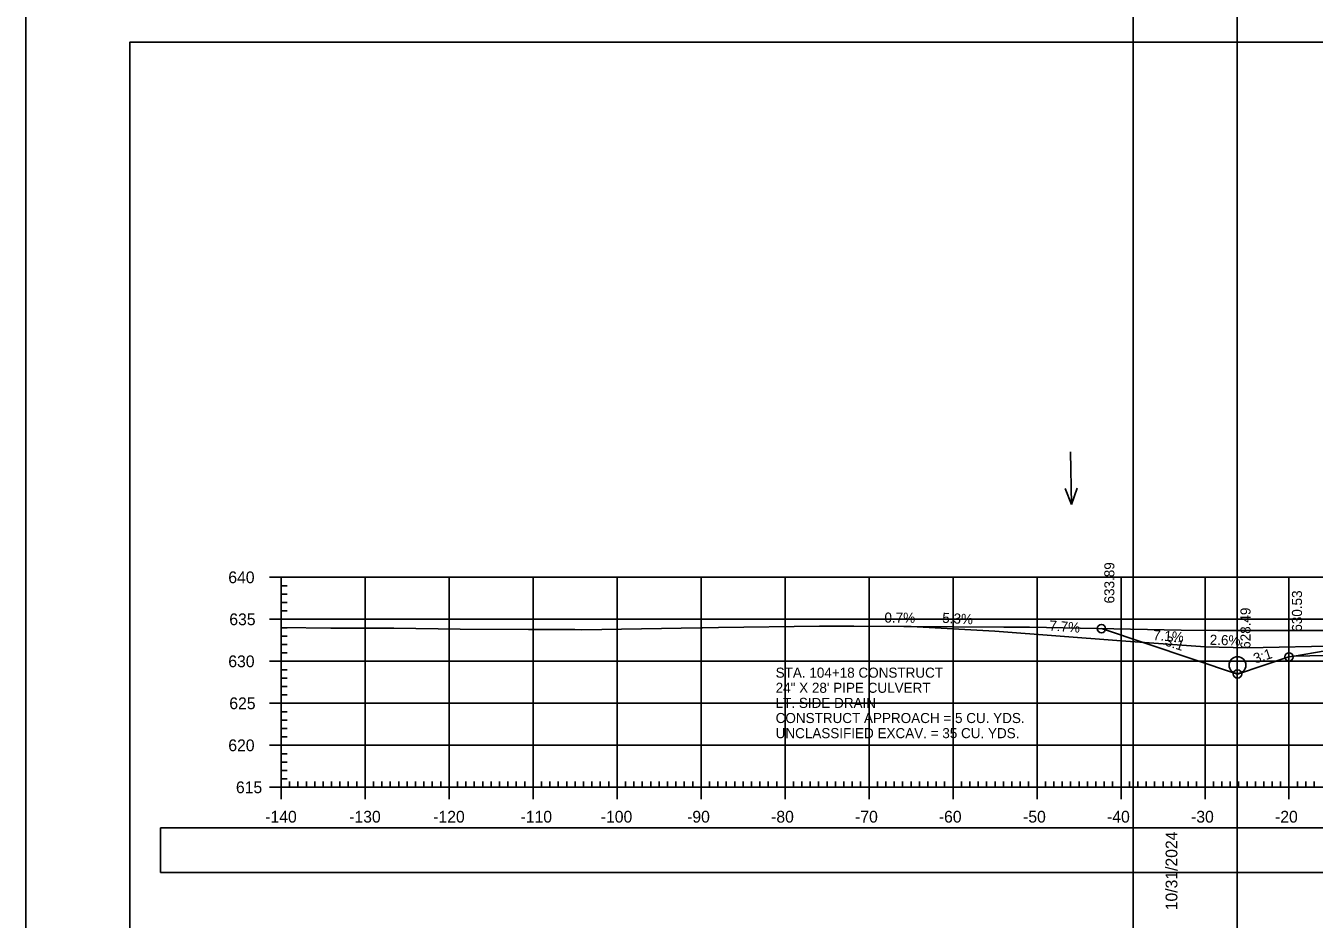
# Model space of a CAD drawing. Extents: x 1381471 to 1382703, y 370300 to 371487.
# Drawn here: x 1381834.4 to 1381987.8, y 370866 to 370972.4 of the extents above; entities that cross this region are included whole.
import ezdxf

# ---------------------------------------------------------------- set-up
doc = ezdxf.new("R2010")
doc.units = 0
for name, color, linetype in [('Level 16', 7, 'Continuous'), ('Level 18', 7, 'Continuous'), ('Level 2', 7, 'Continuous'), ('Level 20', 7, 'Continuous'), ('Level 22', 7, 'Continuous'), ('Level 26', 7, 'Continuous'), ('Level 4', 7, 'Continuous'), ('Level 40', 7, 'Continuous'), ('Level 41', 7, 'Continuous'), ('Level 42', 7, 'Continuous'), ('Level 45', 7, 'Continuous'), ('Level 5', 7, 'Continuous'), ('Level 6', 7, 'Continuous')]:
    doc.layers.add(name, color=color, linetype=linetype)

msp = doc.modelspace()

# ---------------------------------------------------------------- linework, layer by layer
at = {"layer": 'Level 16'}
for p, q in [((1381934.8, 370900.86), (1381939.77, 370900.82)), ((1381949.76, 370900.29), (1381939.77, 370900.82)), ((1381949.76, 370900.29), (1381964.8, 370899.14)), ((1381964.8, 370899.14), (1381974.77, 370898.42)), ((1381974.77, 370898.42), (1381979.77, 370898.3)), ((1381994.77, 370898.6), (1381979.77, 370898.3))]:
    msp.add_line(p, q, dxfattribs=at)
at = {"layer": 'Level 18'}
msp.add_lwpolyline([(1381864.77, 370900.72), (1381870.69, 370900.65), (1381878.2, 370900.65), (1381886.08, 370900.5), (1381894.21, 370900.46), (1381899.75, 370900.46), (1381900.59, 370900.45), (1381914.77, 370900.67), (1381914.92, 370900.67), (1381916.83, 370900.7), (1381928.88, 370900.88), (1381930.09, 370900.89), (1381932.95, 370900.87), (1381950.82, 370900.75), (1381953.87, 370900.74), (1381971.92, 370900.41), (1381976.28, 370900.36), (1381991.07, 370900.36)], dxfattribs=at)
at = {"layer": 'Level 2'}
msp.add_lwpolyline([(1381985.39, 370897.32), (1381994.77, 370897.51), (1382004.77, 370897.71), (1382014.77, 370897.51), (1382024.16, 370897.32)], dxfattribs=at)
at = {"layer": 'Level 20'}
msp.add_lwpolyline([(1381962.43, 370900.58), (1381978.64, 370895.18), (1381984.77, 370897.22), (1381985.39, 370897.32), (1381992.77, 370898.56), (1381994.77, 370898.6), (1382004.77, 370898.8), (1382014.77, 370898.6), (1382016.77, 370898.56), (1382024.16, 370897.32), (1382024.77, 370897.22), (1382029.79, 370895.55), (1382042.37, 370899.74)], dxfattribs=at)
at = {"layer": 'Level 22'}
for p, q in [((1381864.77, 370906.69), (1382144.77, 370906.69)), ((1381864.77, 370881.69), (1381864.77, 370906.69)), ((1381874.77, 370881.69), (1381874.77, 370906.69)), ((1381884.77, 370881.69), (1381884.77, 370906.69)), ((1381894.77, 370881.69), (1381894.77, 370906.69)), ((1381904.77, 370881.69), (1381904.77, 370906.69)), ((1381914.77, 370881.69), (1381914.77, 370906.69)), ((1381924.77, 370881.69), (1381924.77, 370906.69)), ((1381934.77, 370881.69), (1381934.77, 370906.69)), ((1381944.77, 370881.69), (1381944.77, 370906.69)), ((1381954.77, 370881.69), (1381954.77, 370906.69)), ((1381964.77, 370881.69), (1381964.77, 370906.69)), ((1381974.77, 370881.69), (1381974.77, 370906.69)), ((1381984.77, 370881.69), (1381984.77, 370906.69)), ((1381864.77, 370901.69), (1382144.77, 370901.69)), ((1381864.77, 370896.69), (1382144.77, 370896.69)), ((1381864.77, 370891.69), (1382144.77, 370891.69)), ((1381864.77, 370886.69), (1382144.77, 370886.69)), ((1381864.77, 370881.69), (1382144.77, 370881.69))]:
    msp.add_line(p, q, dxfattribs=at)
at = {"layer": 'Level 26'}
for points in [[(1381834.36, 370974.3), (1382167.7, 370974.3), (1382167.7, 370760.97), (1381834.36, 370760.97)], [(1382080.69, 370970.41), (1382100.31, 370970.41), (1382100.31, 370960.53), (1382116.42, 370960.53), (1382139.62, 370960.53), (1382139.62, 370927.86), (1382162.83, 370927.86), (1382162.95, 370764.95), (1381846.77, 370764.95), (1381846.77, 370970.41)]]:
    msp.add_lwpolyline(points, close=True, dxfattribs=at)
for centre in [(1381962.43, 370900.58), (1381984.77, 370897.22), (1381978.64, 370895.18), (1381978.64, 370895.18)]:
    msp.add_circle(centre, 0.5, dxfattribs=at)
at = {"layer": 'Level 4'}
for p, q in [((1381863.37, 370906.69), (1381866.17, 370906.69)), ((1381864.77, 370881.69), (1381864.77, 370906.69)), ((1381864.77, 370905.69), (1381865.47, 370905.69)), ((1381864.77, 370904.69), (1381865.47, 370904.69)), ((1381864.77, 370903.69), (1381865.47, 370903.69)), ((1381864.77, 370902.69), (1381865.47, 370902.69)), ((1381863.37, 370901.69), (1381866.17, 370901.69)), ((1381864.77, 370900.69), (1381865.47, 370900.69)), ((1381864.77, 370899.69), (1381865.47, 370899.69)), ((1381864.77, 370898.69), (1381865.47, 370898.69)), ((1381864.77, 370897.69), (1381865.47, 370897.69)), ((1381863.37, 370896.69), (1381866.17, 370896.69)), ((1381864.77, 370895.69), (1381865.47, 370895.69)), ((1381864.77, 370894.69), (1381865.47, 370894.69)), ((1381864.77, 370893.69), (1381865.47, 370893.69)), ((1381863.37, 370891.69), (1381866.17, 370891.69)), ((1381864.77, 370892.69), (1381865.47, 370892.69)), ((1381864.77, 370890.69), (1381865.47, 370890.69)), ((1381864.77, 370889.69), (1381865.47, 370889.69)), ((1381864.77, 370888.69), (1381865.47, 370888.69)), ((1381864.77, 370887.69), (1381865.47, 370887.69)), ((1381863.37, 370886.69), (1381866.17, 370886.69)), ((1381864.77, 370885.69), (1381865.47, 370885.69)), ((1381864.77, 370884.69), (1381865.47, 370884.69)), ((1381864.77, 370883.69), (1381865.47, 370883.69)), ((1381864.77, 370880.29), (1381864.77, 370883.09)), ((1381864.77, 370882.69), (1381865.47, 370882.69)), ((1381865.77, 370881.69), (1381865.77, 370882.39)), ((1381866.77, 370881.69), (1381866.77, 370882.39)), ((1381867.77, 370881.69), (1381867.77, 370882.39)), ((1381868.77, 370881.69), (1381868.77, 370882.39)), ((1381869.77, 370881.69), (1381869.77, 370882.39)), ((1381870.77, 370881.69), (1381870.77, 370882.39)), ((1381871.77, 370881.69), (1381871.77, 370882.39)), ((1381872.77, 370881.69), (1381872.77, 370882.39)), ((1381873.77, 370881.69), (1381873.77, 370882.39)), ((1381874.77, 370880.29), (1381874.77, 370883.09)), ((1381875.77, 370881.69), (1381875.77, 370882.39)), ((1381876.77, 370881.69), (1381876.77, 370882.39)), ((1381877.77, 370881.69), (1381877.77, 370882.39)), ((1381878.77, 370881.69), (1381878.77, 370882.39)), ((1381879.77, 370881.69), (1381879.77, 370882.39)), ((1381880.77, 370881.69), (1381880.77, 370882.39)), ((1381881.77, 370881.69), (1381881.77, 370882.39)), ((1381882.77, 370881.69), (1381882.77, 370882.39)), ((1381883.77, 370881.69), (1381883.77, 370882.39)), ((1381884.77, 370880.29), (1381884.77, 370883.09)), ((1381885.77, 370881.69), (1381885.77, 370882.39)), ((1381886.77, 370881.69), (1381886.77, 370882.39)), ((1381887.77, 370881.69), (1381887.77, 370882.39)), ((1381888.77, 370881.69), (1381888.77, 370882.39)), ((1381889.77, 370881.69), (1381889.77, 370882.39)), ((1381890.77, 370881.69), (1381890.77, 370882.39)), ((1381891.77, 370881.69), (1381891.77, 370882.39)), ((1381892.77, 370881.69), (1381892.77, 370882.39)), ((1381893.77, 370881.69), (1381893.77, 370882.39)), ((1381894.77, 370880.29), (1381894.77, 370883.09)), ((1381895.77, 370881.69), (1381895.77, 370882.39)), ((1381896.77, 370881.69), (1381896.77, 370882.39)), ((1381897.77, 370881.69), (1381897.77, 370882.39)), ((1381898.77, 370881.69), (1381898.77, 370882.39)), ((1381899.77, 370881.69), (1381899.77, 370882.39)), ((1381900.77, 370881.69), (1381900.77, 370882.39)), ((1381901.77, 370881.69), (1381901.77, 370882.39)), ((1381902.77, 370881.69), (1381902.77, 370882.39)), ((1381903.77, 370881.69), (1381903.77, 370882.39)), ((1381904.77, 370880.29), (1381904.77, 370883.09)), ((1381905.77, 370881.69), (1381905.77, 370882.39)), ((1381906.77, 370881.69), (1381906.77, 370882.39)), ((1381907.77, 370881.69), (1381907.77, 370882.39)), ((1381908.77, 370881.69), (1381908.77, 370882.39)), ((1381909.77, 370881.69), (1381909.77, 370882.39)), ((1381910.77, 370881.69), (1381910.77, 370882.39)), ((1381911.77, 370881.69), (1381911.77, 370882.39)), ((1381912.77, 370881.69), (1381912.77, 370882.39)), ((1381913.77, 370881.69), (1381913.77, 370882.39)), ((1381914.77, 370880.29), (1381914.77, 370883.09)), ((1381915.77, 370881.69), (1381915.77, 370882.39)), ((1381916.77, 370881.69), (1381916.77, 370882.39)), ((1381917.77, 370881.69), (1381917.77, 370882.39)), ((1381918.77, 370881.69), (1381918.77, 370882.39)), ((1381919.77, 370881.69), (1381919.77, 370882.39)), ((1381920.77, 370881.69), (1381920.77, 370882.39)), ((1381921.77, 370881.69), (1381921.77, 370882.39)), ((1381922.77, 370881.69), (1381922.77, 370882.39)), ((1381923.77, 370881.69), (1381923.77, 370882.39)), ((1381924.77, 370880.29), (1381924.77, 370883.09)), ((1381925.77, 370881.69), (1381925.77, 370882.39)), ((1381926.77, 370881.69), (1381926.77, 370882.39)), ((1381927.77, 370881.69), (1381927.77, 370882.39)), ((1381928.77, 370881.69), (1381928.77, 370882.39)), ((1381929.77, 370881.69), (1381929.77, 370882.39)), ((1381930.77, 370881.69), (1381930.77, 370882.39)), ((1381931.77, 370881.69), (1381931.77, 370882.39)), ((1381932.77, 370881.69), (1381932.77, 370882.39)), ((1381933.77, 370881.69), (1381933.77, 370882.39)), ((1381934.77, 370880.29), (1381934.77, 370883.09)), ((1381935.77, 370881.69), (1381935.77, 370882.39)), ((1381936.77, 370881.69), (1381936.77, 370882.39)), ((1381937.77, 370881.69), (1381937.77, 370882.39)), ((1381938.77, 370881.69), (1381938.77, 370882.39)), ((1381939.77, 370881.69), (1381939.77, 370882.39)), ((1381940.77, 370881.69), (1381940.77, 370882.39)), ((1381941.77, 370881.69), (1381941.77, 370882.39)), ((1381942.77, 370881.69), (1381942.77, 370882.39)), ((1381943.77, 370881.69), (1381943.77, 370882.39)), ((1381944.77, 370880.29), (1381944.77, 370883.09)), ((1381945.77, 370881.69), (1381945.77, 370882.39)), ((1381946.77, 370881.69), (1381946.77, 370882.39)), ((1381947.77, 370881.69), (1381947.77, 370882.39)), ((1381948.77, 370881.69), (1381948.77, 370882.39)), ((1381949.77, 370881.69), (1381949.77, 370882.39)), ((1381950.77, 370881.69), (1381950.77, 370882.39)), ((1381951.77, 370881.69), (1381951.77, 370882.39)), ((1381952.77, 370881.69), (1381952.77, 370882.39)), ((1381953.77, 370881.69), (1381953.77, 370882.39)), ((1381954.77, 370880.29), (1381954.77, 370883.09)), ((1381955.77, 370881.69), (1381955.77, 370882.39)), ((1381956.77, 370881.69), (1381956.77, 370882.39)), ((1381957.77, 370881.69), (1381957.77, 370882.39)), ((1381958.77, 370881.69), (1381958.77, 370882.39)), ((1381959.77, 370881.69), (1381959.77, 370882.39)), ((1381960.77, 370881.69), (1381960.77, 370882.39)), ((1381961.77, 370881.69), (1381961.77, 370882.39)), ((1381962.77, 370881.69), (1381962.77, 370882.39)), ((1381963.77, 370881.69), (1381963.77, 370882.39)), ((1381964.77, 370880.29), (1381964.77, 370883.09)), ((1381965.77, 370881.69), (1381965.77, 370882.39)), ((1381966.77, 370881.69), (1381966.77, 370882.39)), ((1381967.77, 370881.69), (1381967.77, 370882.39)), ((1381968.77, 370881.69), (1381968.77, 370882.39)), ((1381969.77, 370881.69), (1381969.77, 370882.39)), ((1381970.77, 370881.69), (1381970.77, 370882.39)), ((1381971.77, 370881.69), (1381971.77, 370882.39)), ((1381972.77, 370881.69), (1381972.77, 370882.39)), ((1381973.77, 370881.69), (1381973.77, 370882.39)), ((1381974.77, 370880.29), (1381974.77, 370883.09)), ((1381975.77, 370881.69), (1381975.77, 370882.39)), ((1381976.77, 370881.69), (1381976.77, 370882.39)), ((1381977.77, 370881.69), (1381977.77, 370882.39)), ((1381978.77, 370881.69), (1381978.77, 370882.39)), ((1381979.77, 370881.69), (1381979.77, 370882.39)), ((1381980.77, 370881.69), (1381980.77, 370882.39)), ((1381981.77, 370881.69), (1381981.77, 370882.39)), ((1381982.77, 370881.69), (1381982.77, 370882.39)), ((1381983.77, 370881.69), (1381983.77, 370882.39)), ((1381984.77, 370880.29), (1381984.77, 370883.09)), ((1381985.77, 370881.69), (1381985.77, 370882.39)), ((1381986.77, 370881.69), (1381986.77, 370882.39)), ((1381987.77, 370881.69), (1381987.77, 370882.39)), ((1381863.37, 370881.69), (1381866.17, 370881.69)), ((1381864.77, 370881.69), (1382144.77, 370881.69))]:
    msp.add_line(p, q, dxfattribs=at)
at = {"layer": 'Level 40'}
for p, q in [((1381958.75, 370921.65), (1381958.87, 370915.37)), ((1381958.87, 370915.37), (1381958.13, 370917.28)), ((1381958.87, 370915.37), (1381959.53, 370917.31))]:
    msp.add_line(p, q, dxfattribs=at)
at = {"layer": 'Level 45'}
msp.add_line((1381978.61, 370851.12), (1381978.61, 371056.58), dxfattribs=at)
for points in [[(1381966.21, 371060.47), (1382299.55, 371060.47), (1382299.55, 370847.14), (1381966.21, 370847.14)], [(1382212.53, 371056.58), (1382232.15, 371056.58), (1382232.15, 371046.7), (1382248.27, 371046.7), (1382271.46, 371046.7), (1382271.46, 371022.37), (1382294.79, 371022.37), (1382294.79, 370851.12), (1381978.61, 370851.12), (1381978.61, 371056.58)]]:
    msp.add_lwpolyline(points, close=True, dxfattribs=at)
at = {"layer": 'Level 6'}
for p, q in [((1381846.77, 370970.41), (1382162.95, 370970.41)), ((1381846.77, 370764.95), (1381846.77, 370970.41))]:
    msp.add_line(p, q, dxfattribs=at)
msp.add_lwpolyline([(1381850.41, 370871.53), (1382159.14, 370871.53), (1382159.14, 370876.85), (1381850.41, 370876.85)], close=True, dxfattribs=at)
msp.add_circle((1381978.64, 370896.24), 1, dxfattribs=at)

# ---------------------------------------------------------------- texts
at = {"layer": 'Level 16'}
for s, rotation, p in [('0.7%', 359.6096, (1381936.6, 370901.3)), ('5.3%', 356.9796, (1381943.46, 370901.28)), ('7.7%', 355.6192, (1381956.2, 370900.37)), ('7.1%', 355.8858, (1381968.55, 370899.23)), ('2.6%', 358.5158, (1381975.32, 370898.66))]:
    msp.add_text(s, height=1.2, rotation=rotation, dxfattribs=at).set_placement(p)
at = {"layer": 'Level 40'}
for s, p in [('STA. 104+18 CONSTRUCT', (1381923.65, 370894.74)), ('24" X 28\' PIPE CULVERT', (1381923.65, 370892.94)), ('LT. SIDE DRAIN', (1381923.65, 370891.14)), ('CONSTRUCT APPROACH = 5 CU. YDS.', (1381923.65, 370889.34)), ('UNCLASSIFIED EXCAV. = 35 CU. YDS.', (1381923.65, 370887.54))]:
    msp.add_text(s, height=1.2, dxfattribs=at).set_placement(p)
at = {"layer": 'Level 41'}
for s, p in [('633.89', (1381963.98, 370903.58)), ('630.53', (1381986.32, 370900.22)), ('628.49', (1381980.19, 370898.18))]:
    msp.add_text(s, height=1.2, rotation=90, dxfattribs=at).set_placement(p)
at = {"layer": 'Level 42'}
for rotation, p in [(341.5651, (1381969.91, 370898.62)), (18.4349, (1381980.76, 370896.41))]:
    msp.add_text('3:1', height=1.2, rotation=rotation, dxfattribs=at).set_placement(p)
at = {"layer": 'Level 45'}
msp.add_text('10/31/2024', height=1.4, rotation=90, dxfattribs=at).set_placement((1381971.48, 370867.05))
at = {"layer": 'Level 5'}
for s, p in [('640', (1381858.48, 370905.99)), ('635', (1381858.6, 370900.99)), ('630', (1381858.48, 370895.99)), ('625', (1381858.6, 370890.99)), ('620', (1381858.48, 370885.99)), ('615', (1381859.39, 370880.99)), ('-140', (1381862.88, 370877.49)), ('-130', (1381872.88, 370877.49)), ('-120', (1381882.88, 370877.49)), ('-110', (1381893.28, 370877.49)), ('-100', (1381902.83, 370877.49)), ('-90', (1381913.11, 370877.49)), ('-80', (1381923.11, 370877.49)), ('-70', (1381933.11, 370877.49)), ('-60', (1381943.08, 370877.49)), ('-50', (1381953.11, 370877.49)), ('-40', (1381963.11, 370877.49)), ('-30', (1381973.11, 370877.49)), ('-20', (1381983.11, 370877.49))]:
    msp.add_text(s, height=1.4, dxfattribs=at).set_placement(p)

doc.saveas('drawing.dxf')
